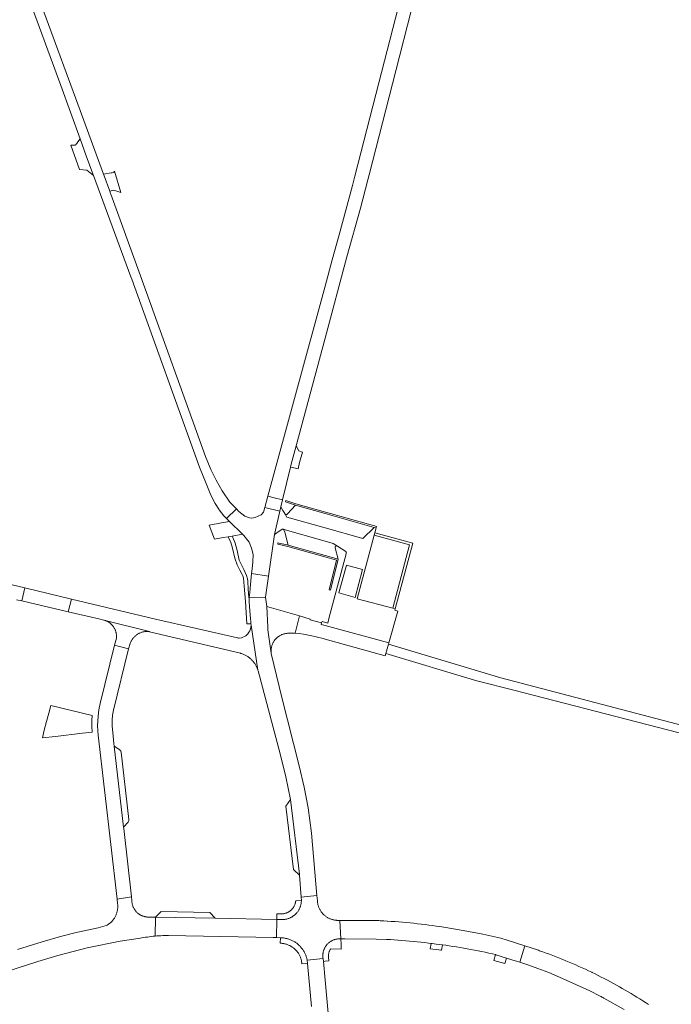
# Model space of a CAD drawing. Extents: x 152825 to 164088, y 457113 to 463005.
# Tile 357 of 364: x 162394 to 162620, y 461113 to 461454. Entities that reach past the tile are written whole.
import ezdxf

# ---------------------------------------------------------------- set-up
doc = ezdxf.new("R2010")
doc.units = 0
doc.header["$LTSCALE"] = 0.5
for name, color, linetype, lineweight in [('B-PV-VH-GESLOTENVERHARDING_ASFALT-GV', 251, 'CONTINUOUS', 18), ('B-PV-VH-ONVERHARD_ZAND-GV', 251, 'CONTINUOUS', 18), ('B-PV-VH-OPENVERHARDING-GV', 251, 'CONTINUOUS', 18), ('B-PV-VH-OPENVERHARDING_BETONSTRAATSTEEN-GV', 251, 'CONTINUOUS', 18)]:
    doc.layers.add(name, color=color, linetype=linetype, lineweight=lineweight)

msp = doc.modelspace()

# ---------------------------------------------------------------- linework, layer by layer
at = {"layer": 'B-PV-VH-GESLOTENVERHARDING_ASFALT-GV', "flags": 128}
for points in [[(162530.999, 461480.273), (162518.583, 461431.945), (162510.293, 461399.665), (162509.471, 461396.462), (162504.925, 461379.41), (162502.493, 461370.748), (162500, 461361.594), (162480.239, 461289.036), (162482.418, 461288.488), (162485.226, 461287.781), (162487.984, 461299.119), (162488.233, 461300.141), (162489.998, 461306.51), (162500, 461343.686), (162507.553, 461371.76), (162512.254, 461388.55), (162514.771, 461398.415), (162515.21, 461400.138), (162523.296, 461431.604), (162531.009, 461461.873)], [(162397.585, 461461.219), (162408.624, 461430.95), (162415.258, 461412.524), (162417.372, 461406.65), (162419.651, 461400.463), (162419.867, 461399.881), (162432.843, 461364.855), (162433.117, 461364.093), (162456.511, 461299.046), (162458.858, 461293.421), (162460.529, 461289.444), (162462.025, 461286.536), (162463.235, 461284.623), (162463.419, 461284.332), (162464.985, 461282.318), (162465.285, 461281.932), (162465.885, 461281.35), (162469.374, 461284.646), (162467.082, 461287.046), (162464.36, 461290.912), (162462.345, 461294.576), (162460.509, 461298.311), (162458.674, 461302.816), (162436.106, 461365.246), (162425.911, 461393.449), (162425.839, 461393.648), (162425.546, 461394.442), (162423.597, 461399.732), (162423.39, 461400.292), (162415.249, 461422.39), (162402.761, 461456.421)], [(162611.85, 461113.413), (162610.86, 461114.056), (162609.866, 461114.693), (162608.868, 461115.323), (162607.866, 461115.946), (162606.859, 461116.563), (162605.848, 461117.172), (162604.834, 461117.775), (162603.815, 461118.371), (162602.792, 461118.96), (162601.765, 461119.542), (162600.734, 461120.117), (162599.699, 461120.685), (162598.661, 461121.247), (162597.619, 461121.801), (162596.573, 461122.347), (162595.523, 461122.887), (162594.47, 461123.42), (162593.413, 461123.946), (162592.352, 461124.464), (162592.234, 461124.521), (162591.131, 461125.043), (162590.024, 461125.559), (162588.915, 461126.067), (162587.802, 461126.567), (162586.685, 461127.061), (162585.565, 461127.547), (162584.443, 461128.025), (162583.317, 461128.497), (162582.188, 461128.961), (162581.056, 461129.417), (162579.921, 461129.866), (162578.783, 461130.308), (162577.642, 461130.742), (162576.499, 461131.169), (162575.353, 461131.588), (162574.204, 461132), (162573.818, 461132.136), (162569.117, 461133.644), (162567.314, 461128.022), (162570.063, 461127.107), (162573.599, 461125.848), (162577.355, 461124.418), (162581.078, 461122.905), (162591.542, 461118.124), (162595.109, 461116.318), (162595.1, 461116.3), (162595.432, 461116.125), (162595.763, 461115.949), (162596.094, 461115.772), (162596.424, 461115.594), (162603.41, 461111.619)]]:
    msp.add_lwpolyline(points, dxfattribs=at)
for points in [[(162482.418, 461288.488), (162480.239, 461289.036), (162479.18, 461285.146), (162484.294, 461283.837), (162484.651, 461285.419), (162485.226, 461287.781)], [(162480.43, 461261.378), (162482.495, 461275.862), (162484.294, 461283.837), (162479.18, 461285.146), (162478.685, 461283.508), (162477.864, 461282.64), (162476.903, 461282.136), (162475.84, 461281.669), (162474.672, 461281.479), (162473.844, 461281.625), (162472.292, 461282.18), (162470.209, 461283.772), (162469.374, 461284.646), (162465.885, 461281.35), (162466.972, 461280.294), (162471.467, 461275.929), (162471.908, 461275.5), (162473.724, 461273.183), (162474.516, 461271.142), (162475.168, 461268.939), (162475.007, 461266.363), (162474.816, 461263.994), (162474.606, 461262.307)], [(162474.606, 461262.307), (162474.209, 461258.59), (162473.945, 461255.778), (162473.79, 461253.94), (162479.4, 461254.158), (162480.43, 461261.378)], [(162426.912, 461203.656), (162426.598, 461207.454), (162426.352, 461209.56), (162426.331, 461211.68), (162426.481, 461213.417), (162426.782, 461215.135), (162432.032, 461236.292), (162427.222, 461237.576), (162422.265, 461217.4), (162421.809, 461215.208), (162421.505, 461212.99), (162421.341, 461209.735), (162421.508, 461206.48), (162428.064, 461149.856), (162433.021, 461150.569), (162430.389, 461174.203), (162430.332, 461174.69), (162427.021, 461202.73)], [(162521.505, 461142.226), (162520.31, 461142.295), (162519.01, 461142.362), (162518.553, 461142.384), (162505.083, 461142.479), (162505.426, 461136.091), (162505.493, 461136.091), (162506.249, 461136.095), (162506.875, 461136.111), (162517.656, 461135.97), (162521.249, 461135.887), (162521.28, 461135.885), (162522.6, 461135.811), (162523.92, 461135.73), (162525.208, 461135.643), (162525.24, 461135.641), (162526.558, 461135.543), (162527.877, 461135.438), (162529.194, 461135.325), (162530.511, 461135.204), (162531.828, 461135.075), (162533.143, 461134.938), (162534.457, 461134.793), (162535.771, 461134.64), (162536.7, 461134.526), (162537.084, 461134.479), (162538.395, 461134.31), (162539.706, 461134.133), (162540.464, 461134.032), (162540.597, 461134.014), (162541.714, 461133.859), (162542.963, 461133.679), (162544.211, 461133.49), (162545.457, 461133.293), (162546.702, 461133.089), (162547.946, 461132.877), (162549.188, 461132.656), (162550.429, 461132.428), (162551.669, 461132.192), (162552.907, 461131.948), (162554.143, 461131.697), (162555.378, 461131.437), (162556.611, 461131.17), (162557.842, 461130.895), (162558.93, 461130.645), (162559.072, 461130.612), (162562.692, 461129.47), (162564.6, 461128.892), (162566.502, 461128.292), (162567.314, 461128.022), (162569.117, 461133.644), (162562.916, 461135.632), (162560.773, 461136.323), (162557.661, 461137.023), (162554.54, 461137.687), (162547.797, 461138.995), (162541.023, 461140.135), (162539.736, 461140.33), (162538.447, 461140.516), (162537.157, 461140.695), (162535.866, 461140.866), (162534.574, 461141.029), (162533.282, 461141.184), (162531.988, 461141.33), (162530.693, 461141.47), (162529.398, 461141.601), (162528.102, 461141.724), (162526.804, 461141.839), (162525.507, 461141.946), (162524.209, 461142.045), (162522.91, 461142.137), (162521.61, 461142.22)]]:
    msp.add_lwpolyline(points, close=True, dxfattribs=at)
at = {"layer": 'B-PV-VH-ONVERHARD_ZAND-GV', "flags": 128}
for points in [[(162486.435, 461287.553), (162486.291, 461287.074), (162489.715, 461285.967), (162500, 461283.073), (162516.973, 461278.298), (162517.655, 461278.106), (162517.79, 461278.587), (162517.108, 461278.779), (162500.135, 461283.554), (162489.86, 461286.446)], [(162474.378, 461244.938), (162474.363, 461245.133), (162474.304, 461245.683), (162474.194, 461246.756), (162473.864, 461250.843), (162473.764, 461252.675), (162473.79, 461253.94), (162473.635, 461254.102), (162473.37, 461256.979), (162473.26, 461259.7), (162473.184, 461260.55), (162472.878, 461261.67), (162471.897, 461263.737), (162470.821, 461265.824), (162470.321, 461266.964), (162469.594, 461270.266), (162468.885, 461272.873), (162468.097, 461274.843), (162467.856, 461275.305), (162466.499, 461275.07), (162466.639, 461274.81), (162467.388, 461273.11), (162468.002, 461271.14), (162468.787, 461267.626), (162469.651, 461265.385), (162470.497, 461263.472), (162471.266, 461262.042), (162471.535, 461261.559), (162471.746, 461260.729), (162472.011, 461258.007), (162472.444, 461252.698), (162472.99, 461244.905)], [(162487.22, 461272.129), (162483.703, 461272.977), (162483.618, 461272.483), (162487.094, 461271.645), (162499.866, 461268.095), (162503.935, 461266.965), (162501.441, 461256.73), (162501.922, 461256.592), (162504.417, 461266.831), (162504.535, 461267.317), (162500, 461268.577)]]:
    msp.add_lwpolyline(points, close=True, dxfattribs=at)
msp.add_lwpolyline([(162628.479, 461208.502), (162560.837, 461226.285), (162521.956, 461237.95), (162521.04, 461234.668), (162552.508, 461225.294), (162565.324, 461221.979), (162625.59, 461206.46)], dxfattribs=at)
at = {"layer": 'B-PV-VH-OPENVERHARDING-GV', "flags": 128}
msp.add_lwpolyline([(162516.973, 461275.564), (162529.231, 461272.274), (162523.38, 461250.333), (162524.25, 461250.101), (162530.319, 461272.858), (162517.192, 461276.381)], close=True, dxfattribs=at)
at = {"layer": 'B-PV-VH-OPENVERHARDING_BETONSTRAATSTEEN-GV', "flags": 128}
for points in [[(162417.372, 461406.65), (162415.258, 461412.524), (162414.503, 461411.521), (162414.113, 461411.004), (162413.822, 461410.619), (162413.669, 461410.416), (162412.12, 461410.403), (162415.108, 461401.932), (162417.572, 461401.746), (162419.867, 461399.881), (162419.651, 461400.463)], [(162423.597, 461399.732), (162425.546, 461394.442), (162426.895, 461394.819), (162429.304, 461394.066), (162427.143, 461401.335), (162426.969, 461401.085), (162426.747, 461400.911), (162426.351, 461400.787), (162425.965, 461400.759), (162423.39, 461400.292)], [(162490.956, 461304.727), (162489.998, 461306.51), (162488.233, 461300.141), (162487.984, 461299.119), (162489.783, 461298.703), (162490.682, 461298.495), (162491.209, 461300.734), (162492.169, 461304.264)], [(162523.38, 461250.333), (162511.115, 461253.603), (162516.973, 461275.564), (162517.192, 461276.381), (162517.655, 461278.106), (162516.973, 461278.298), (162513.107, 461274.417), (162500, 461278.078), (162486.785, 461281.77), (162486.036, 461283.029), (162485.404, 461284.12), (162484.651, 461285.419), (162484.294, 461283.837), (162482.495, 461275.862), (162484.431, 461277.186), (162485.031, 461277.596), (162485.072, 461277.624), (162485.126, 461277.652), (162485.184, 461277.672), (162485.243, 461277.685), (162485.304, 461277.69), (162485.365, 461277.687), (162485.425, 461277.675), (162485.43, 461277.674), (162500, 461273.531), (162502.749, 461272.749), (162504.243, 461271.818), (162507.119, 461269.962), (162507.161, 461269.927), (162507.209, 461269.879), (162507.25, 461269.826), (162507.285, 461269.768), (162507.313, 461269.706), (162507.333, 461269.642), (162507.345, 461269.575), (162507.35, 461269.508), (162507.346, 461269.441), (162507.335, 461269.374), (162507.289, 461269.177), (162501.319, 461246.797), (162500.903, 461245.237), (162498.937, 461245.761), (162498.811, 461245.274), (162498.666, 461244.737), (162500, 461244.376), (162522.081, 461238.396), (162525.149, 461249.382), (162524.133, 461249.665), (162524.25, 461250.101)], [(162500, 461283.073), (162489.715, 461285.967), (162487.053, 461283.005), (162487.049, 461282.999), (162487.004, 461282.945), (162486.954, 461282.896), (162486.898, 461282.854), (162486.839, 461282.817), (162486.775, 461282.788), (162486.708, 461282.767), (162486.639, 461282.753), (162486.57, 461282.747), (162486.499, 461282.749), (162486.43, 461282.759), (162486.363, 461282.777), (162486.297, 461282.802), (162486.235, 461282.835), (162486.177, 461282.875), (162486.124, 461282.921), (162486.077, 461282.972), (162486.036, 461283.029), (162486.785, 461281.77), (162500, 461278.078), (162513.107, 461274.417), (162516.973, 461278.298)], [(162466.972, 461280.294), (162465.527, 461280.045), (162464.224, 461279.819), (162463.045, 461279.616), (162459.881, 461279.069), (162461.745, 461274.248), (162464.784, 461274.774), (162466.499, 461275.07), (162467.856, 461275.305), (162471.467, 461275.929)], [(162500, 461273.531), (162485.43, 461277.674), (162485.483, 461277.657), (162485.538, 461277.63), (162485.589, 461277.597), (162485.635, 461277.558), (162485.676, 461277.512), (162485.71, 461277.462), (162486.097, 461276.682), (162487.22, 461272.129), (162500, 461268.577), (162504.535, 461267.317), (162503.508, 461271.211), (162503.492, 461271.261), (162503.479, 461271.323), (162503.474, 461271.386), (162503.477, 461271.449), (162503.488, 461271.512), (162503.507, 461271.572), (162503.533, 461271.63), (162503.566, 461271.683), (162503.606, 461271.733), (162503.652, 461271.777), (162503.703, 461271.814), (162503.758, 461271.845), (162503.817, 461271.869), (162503.878, 461271.885), (162503.941, 461271.894), (162504.004, 461271.894), (162504.067, 461271.887), (162504.128, 461271.871), (162504.187, 461271.848), (162504.243, 461271.818), (162502.749, 461272.749)], [(162507.349, 461265.281), (162512.943, 461263.683), (162510.361, 461254.043), (162504.767, 461255.641)], [(162412.271, 461253.487), (162396.182, 461257.347), (162395.112, 461252.86), (162411.203, 461249.105)], [(162423.922, 461246.109), (162439.219, 461242.261), (162439.33, 461242.235), (162470.7, 461234.774), (162470.876, 461234.725), (162471.129, 461234.647), (162471.378, 461234.562), (162471.625, 461234.469), (162471.869, 461234.369), (162472.11, 461234.262), (162472.348, 461234.147), (162472.582, 461234.025), (162472.812, 461233.896), (162473.038, 461233.76), (162473.26, 461233.617), (162473.477, 461233.468), (162473.69, 461233.312), (162473.898, 461233.15), (162474.101, 461232.982), (162474.299, 461232.807), (162474.491, 461232.627), (162474.678, 461232.44), (162474.859, 461232.249), (162475.034, 461232.052), (162475.203, 461231.849), (162475.366, 461231.642), (162475.523, 461231.429), (162475.673, 461231.212), (162475.817, 461230.991), (162475.953, 461230.766), (162476.083, 461230.536), (162476.205, 461230.302), (162476.321, 461230.065), (162476.429, 461229.825), (162476.53, 461229.581), (162476.624, 461229.334), (162476.71, 461229.085), (162476.754, 461228.921), (162474.408, 461244.55), (162474.321, 461243.799), (162474.167, 461243.185), (162473.94, 461242.553), (162473.644, 461242.028), (162473.231, 461241.497), (162472.91, 461241.177), (162472.555, 461240.83), (162472.184, 461240.594), (162471.568, 461240.307), (162471.08, 461240.155), (162470.252, 461240.042), (162470.065, 461240.055), (162469.878, 461240.076), (162469.693, 461240.105), (162441.335, 461246.514), (162412.271, 461253.487), (162411.203, 461249.105), (162421.711, 461246.653), (162423.453, 461246.246), (162423.615, 461246.204), (162423.821, 461246.143)], [(162488.047, 461184.245), (162491.119, 461158.45), (162491.162, 461158.091), (162491.708, 461150.518), (162497.175, 461151.095), (162495.292, 461172.63), (162494.102, 461181.364), (162492.712, 461188.523), (162491.067, 461195.935), (162485.063, 461219.54), (162481.392, 461234.721), (162481.372, 461234.862), (162480.229, 461242.844), (162480.183, 461243.748), (162479.819, 461250.991), (162479.4, 461254.158), (162473.79, 461253.94), (162473.764, 461252.675), (162473.864, 461250.843), (162474.194, 461246.756), (162474.304, 461245.683), (162474.363, 461245.133), (162474.378, 461244.938), (162474.408, 461244.55), (162476.754, 461228.921), (162476.822, 461228.666), (162484.45, 461200.084), (162486.452, 461192.064)], [(162491.152, 461247.68), (162479.894, 461250.969), (162479.819, 461250.991), (162480.183, 461243.748), (162480.229, 461242.844), (162481.372, 461234.862), (162481.348, 461235.081), (162481.332, 461235.3), (162481.324, 461235.52), (162481.323, 461235.74), (162481.331, 461235.96), (162481.347, 461236.179), (162481.371, 461236.398), (162481.403, 461236.616), (162481.442, 461236.832), (162481.49, 461237.047), (162481.545, 461237.26), (162481.608, 461237.471), (162481.679, 461237.679), (162481.757, 461237.885), (162481.842, 461238.087), (162481.935, 461238.287), (162482.035, 461238.483), (162482.142, 461238.675), (162482.256, 461238.863), (162482.377, 461239.047), (162482.504, 461239.226), (162482.559, 461239.299), (162482.638, 461239.401), (162482.778, 461239.571), (162482.924, 461239.735), (162483.076, 461239.894), (162483.234, 461240.047), (162483.397, 461240.195), (162483.566, 461240.336), (162483.739, 461240.472), (162483.917, 461240.6), (162484.1, 461240.723), (162484.287, 461240.838), (162484.479, 461240.947), (162484.674, 461241.049), (162484.872, 461241.143), (162485.074, 461241.231), (162485.279, 461241.31), (162485.487, 461241.383), (162485.697, 461241.448), (162485.91, 461241.505), (162486.124, 461241.554), (162486.34, 461241.595), (162486.558, 461241.629), (162486.776, 461241.655), (162486.995, 461241.672), (162487.215, 461241.682), (162488.188, 461241.743), (162489.193, 461241.71), (162489.332, 461241.7), (162489.648, 461241.677)], [(162439.219, 461242.261), (162423.922, 461246.109), (162424.024, 461246.075), (162424.225, 461245.999), (162424.423, 461245.915), (162424.618, 461245.824), (162424.809, 461245.727), (162424.996, 461245.622), (162425.18, 461245.51), (162425.359, 461245.391), (162425.533, 461245.266), (162425.703, 461245.134), (162425.868, 461244.996), (162426.027, 461244.852), (162426.181, 461244.703), (162426.329, 461244.547), (162426.472, 461244.386), (162426.608, 461244.22), (162426.738, 461244.049), (162426.862, 461243.874), (162426.979, 461243.694), (162427.089, 461243.509), (162427.192, 461243.321), (162427.288, 461243.129), (162427.378, 461242.933), (162427.459, 461242.734), (162427.533, 461242.533), (162427.6, 461242.329), (162427.659, 461242.122), (162427.71, 461241.913), (162427.753, 461241.703), (162427.789, 461241.491), (162427.817, 461241.278), (162427.836, 461241.064), (162427.848, 461240.85), (162427.852, 461240.635), (162427.848, 461240.42), (162427.835, 461240.206), (162427.815, 461239.992), (162427.222, 461237.576), (162432.032, 461236.292), (162432.585, 461238.177), (162432.638, 461238.319), (162432.722, 461238.526), (162432.813, 461238.729), (162432.912, 461238.93), (162433.018, 461239.126), (162433.131, 461239.319), (162433.251, 461239.508), (162433.377, 461239.692), (162433.51, 461239.871), (162433.649, 461240.046), (162433.794, 461240.216), (162433.946, 461240.38), (162434.103, 461240.538), (162434.265, 461240.691), (162434.433, 461240.839), (162434.607, 461240.979), (162434.785, 461241.114), (162434.968, 461241.242), (162435.155, 461241.364), (162435.347, 461241.479), (162435.542, 461241.586), (162435.741, 461241.687), (162435.944, 461241.781), (162436.15, 461241.867), (162436.359, 461241.946), (162436.571, 461242.017), (162436.785, 461242.081), (162437.001, 461242.137), (162437.219, 461242.185), (162437.439, 461242.225), (162437.66, 461242.257), (162437.882, 461242.282), (162438.104, 461242.298), (162438.328, 461242.307), (162438.551, 461242.307), (162438.774, 461242.3), (162438.997, 461242.284)], [(162491.152, 461247.68), (162489.648, 461241.677), (162491.032, 461241.577), (162492.572, 461241.348), (162495.466, 461240.795), (162497.428, 461240.392), (162499.372, 461239.869), (162500, 461239.695), (162520.835, 461233.934), (162521.04, 461234.668), (162521.956, 461237.95), (162522.081, 461238.396), (162500, 461244.376), (162498.666, 461244.737), (162498.811, 461245.274), (162494.83, 461246.354), (162494.893, 461246.587)], [(162419.441, 461213.277), (162405.099, 461216.714), (162404.408, 461214.039), (162403.673, 461211.197), (162402.903, 461208.216), (162402.221, 461205.578), (162406.764, 461206.055), (162416.134, 461207.137), (162419.442, 461207.519), (162419.375, 461209.632), (162419.32, 461211.562)], [(162427.021, 461202.73), (162430.332, 461174.69), (162431.883, 461176.416), (162432.046, 461176.659), (162432.113, 461176.886), (162432.127, 461177.105), (162432.103, 461177.373), (162429.453, 461200.626), (162429.341, 461200.979), (162429.182, 461201.199), (162428.984, 461201.379)], [(162491.119, 461158.45), (162488.047, 461184.245), (162486.477, 461181.956), (162489.021, 461160.018), (162491.162, 461158.091)], [(162497.336, 461149.251), (162497.175, 461151.095), (162491.708, 461150.518), (162491.794, 461149.321), (162491.79, 461149.138), (162491.777, 461148.907), (162491.756, 461148.678), (162491.727, 461148.449), (162491.69, 461148.221), (162491.646, 461147.994), (162491.593, 461147.77), (162491.533, 461147.547), (162491.465, 461147.326), (162491.39, 461147.108), (162491.307, 461146.893), (162491.216, 461146.681), (162491.119, 461146.472), (162491.014, 461146.266), (162490.902, 461146.064), (162490.783, 461145.867), (162490.657, 461145.673), (162490.525, 461145.484), (162490.386, 461145.3), (162490.241, 461145.12), (162490.09, 461144.946), (162489.933, 461144.777), (162489.77, 461144.613), (162489.602, 461144.456), (162489.428, 461144.304), (162489.249, 461144.159), (162489.065, 461144.019), (162488.876, 461143.886), (162488.683, 461143.76), (162488.486, 461143.641), (162488.284, 461143.528), (162488.079, 461143.422), (162487.87, 461143.324), (162487.658, 461143.233), (162487.443, 461143.149), (162487.225, 461143.073), (162487.005, 461143.005), (162486.782, 461142.944), (162486.558, 461142.891), (162486.332, 461142.845), (162486.104, 461142.808), (162485.875, 461142.778), (162485.645, 461142.757), (162485.415, 461142.743), (162485.184, 461142.738), (162484.953, 461142.74), (162484.723, 461142.751), (162484.493, 461142.769), (162483.294, 461142.791), (162483.178, 461136.534), (162484.53, 461136.47), (162484.815, 461136.456), (162485.091, 461136.442), (162485.365, 461136.419), (162485.64, 461136.389), (162485.913, 461136.351), (162486.185, 461136.305), (162486.455, 461136.251), (162486.724, 461136.189), (162486.991, 461136.119), (162487.256, 461136.042), (162487.518, 461135.957), (162487.778, 461135.864), (162488.035, 461135.764), (162488.289, 461135.657), (162488.54, 461135.542), (162488.787, 461135.42), (162489.031, 461135.291), (162489.271, 461135.155), (162489.507, 461135.012), (162489.739, 461134.862), (162489.966, 461134.705), (162490.188, 461134.543), (162490.406, 461134.373), (162490.619, 461134.198), (162490.826, 461134.016), (162491.028, 461133.828), (162491.225, 461133.635), (162491.416, 461133.436), (162491.601, 461133.231), (162491.78, 461133.021), (162491.953, 461132.806), (162492.12, 461132.587), (162492.28, 461132.362), (162492.434, 461132.133), (162492.581, 461131.9), (162492.721, 461131.662), (162492.854, 461131.42), (162492.98, 461131.175), (162493.099, 461130.926), (162493.21, 461130.674), (162493.315, 461130.418), (162493.412, 461130.16), (162493.501, 461129.899), (162493.583, 461129.636), (162493.657, 461129.37), (162493.723, 461129.102), (162493.781, 461128.832), (162493.812, 461128.674), (162499.303, 461129.261), (162499.269, 461129.474), (162499.243, 461129.688), (162499.225, 461129.903), (162499.214, 461130.119), (162499.212, 461130.334), (162499.218, 461130.55), (162499.232, 461130.765), (162499.253, 461130.98), (162499.283, 461131.194), (162499.321, 461131.406), (162499.366, 461131.617), (162499.419, 461131.826), (162499.48, 461132.033), (162499.549, 461132.238), (162499.625, 461132.439), (162499.709, 461132.638), (162499.799, 461132.834), (162499.898, 461133.026), (162500, 461133.21), (162500.003, 461133.214), (162500.115, 461133.399), (162500.233, 461133.579), (162500.359, 461133.755), (162500.491, 461133.925), (162500.629, 461134.091), (162500.773, 461134.252), (162500.923, 461134.407), (162501.078, 461134.556), (162501.239, 461134.7), (162501.405, 461134.837), (162501.577, 461134.969), (162501.753, 461135.093), (162501.933, 461135.212), (162502.118, 461135.323), (162502.307, 461135.428), (162502.499, 461135.525), (162502.695, 461135.615), (162502.894, 461135.698), (162503.096, 461135.774), (162503.301, 461135.842), (162503.508, 461135.902), (162503.718, 461135.954), (162503.929, 461135.999), (162504.141, 461136.036), (162504.355, 461136.065), (162504.569, 461136.086), (162504.785, 461136.099), (162505.001, 461136.104), (162505.216, 461136.102), (162505.426, 461136.091), (162505.083, 461142.479), (162504.083, 461142.486), (162503.957, 461142.494), (162503.719, 461142.514), (162503.482, 461142.542), (162503.247, 461142.579), (162503.012, 461142.623), (162502.779, 461142.675), (162502.548, 461142.735), (162502.319, 461142.802), (162502.093, 461142.878), (162501.869, 461142.96), (162501.648, 461143.051), (162501.43, 461143.148), (162501.216, 461143.253), (162501.005, 461143.365), (162500.798, 461143.484), (162500.596, 461143.609), (162500.397, 461143.742), (162500.203, 461143.881), (162500.014, 461144.026), (162500, 461144.038), (162499.83, 461144.178), (162499.651, 461144.336), (162499.591, 461144.391), (162499.419, 461144.557), (162499.253, 461144.729), (162499.093, 461144.906), (162498.939, 461145.088), (162498.791, 461145.275), (162498.649, 461145.467), (162498.514, 461145.664), (162498.385, 461145.865), (162498.263, 461146.071), (162498.148, 461146.28), (162498.041, 461146.493), (162497.94, 461146.71), (162497.847, 461146.93), (162497.761, 461147.153), (162497.683, 461147.378), (162497.612, 461147.606), (162497.549, 461147.837), (162497.494, 461148.069), (162497.447, 461148.303), (162497.407, 461148.538), (162497.375, 461148.775), (162497.352, 461149.013)], [(162491.79, 461149.138), (162491.794, 461149.321), (162489.853, 461149.177), (162489.851, 461149.165), (162489.824, 461148.965), (162489.789, 461148.766), (162489.746, 461148.57), (162489.695, 461148.375), (162489.636, 461148.182), (162489.57, 461147.992), (162489.496, 461147.804), (162489.415, 461147.62), (162489.327, 461147.439), (162489.231, 461147.262), (162489.129, 461147.088), (162489.02, 461146.919), (162488.904, 461146.754), (162488.781, 461146.594), (162488.653, 461146.439), (162488.518, 461146.289), (162488.378, 461146.145), (162488.232, 461146.006), (162488.08, 461145.873), (162487.923, 461145.746), (162487.762, 461145.626), (162487.596, 461145.512), (162487.425, 461145.405), (162487.25, 461145.305), (162487.072, 461145.212), (162486.89, 461145.125), (162486.704, 461145.047), (162486.516, 461144.975), (162486.325, 461144.911), (162486.131, 461144.855), (162485.936, 461144.807), (162485.739, 461144.766), (162485.54, 461144.733), (162485.34, 461144.708), (162485.139, 461144.691), (162484.938, 461144.682), (162484.736, 461144.681), (162484.535, 461144.688), (162484.334, 461144.703), (162484.134, 461144.726), (162483.935, 461144.757), (162483.331, 461144.767), (162483.294, 461142.791), (162484.493, 461142.769), (162484.723, 461142.751), (162484.953, 461142.74), (162485.184, 461142.738), (162485.415, 461142.743), (162485.645, 461142.757), (162485.875, 461142.778), (162486.104, 461142.808), (162486.332, 461142.845), (162486.558, 461142.891), (162486.782, 461142.944), (162487.005, 461143.005), (162487.225, 461143.073), (162487.443, 461143.149), (162487.658, 461143.233), (162487.87, 461143.324), (162488.079, 461143.422), (162488.284, 461143.528), (162488.486, 461143.641), (162488.683, 461143.76), (162488.876, 461143.886), (162489.065, 461144.019), (162489.249, 461144.159), (162489.428, 461144.304), (162489.602, 461144.456), (162489.77, 461144.613), (162489.933, 461144.777), (162490.09, 461144.946), (162490.241, 461145.12), (162490.386, 461145.3), (162490.525, 461145.484), (162490.657, 461145.673), (162490.783, 461145.867), (162490.902, 461146.064), (162491.014, 461146.266), (162491.119, 461146.472), (162491.216, 461146.681), (162491.307, 461146.893), (162491.39, 461147.108), (162491.465, 461147.326), (162491.533, 461147.547), (162491.593, 461147.77), (162491.646, 461147.994), (162491.69, 461148.221), (162491.727, 461148.449), (162491.756, 461148.678), (162491.777, 461148.907)], [(162461.984, 461143.188), (162441.311, 461143.629), (162441.187, 461137.034), (162441.194, 461137.035), (162441.862, 461137.092), (162442.53, 461137.141), (162443.198, 461137.182), (162443.868, 461137.215), (162444.537, 461137.241), (162445.207, 461137.258), (162445.877, 461137.267), (162482.075, 461136.586), (162483.178, 461136.534), (162483.294, 461142.791)], [(162460.097, 461145.229), (162443.29, 461145.573), (162441.311, 461143.629), (162461.984, 461143.188)], [(162484.815, 461136.456), (162484.53, 461136.47), (162484.44, 461134.573), (162484.689, 461134.564), (162484.938, 461134.547), (162485.186, 461134.523), (162485.433, 461134.49), (162485.679, 461134.449), (162485.924, 461134.401), (162486.167, 461134.345), (162486.408, 461134.281), (162486.646, 461134.209), (162486.883, 461134.13), (162487.117, 461134.043), (162487.347, 461133.948), (162487.575, 461133.847), (162487.799, 461133.738), (162488.02, 461133.622), (162488.237, 461133.499), (162488.449, 461133.369), (162488.658, 461133.232), (162488.862, 461133.088), (162489.061, 461132.939), (162489.256, 461132.782), (162489.445, 461132.62), (162489.629, 461132.452), (162489.807, 461132.278), (162489.98, 461132.098), (162490.147, 461131.913), (162490.308, 461131.722), (162490.463, 461131.527), (162490.611, 461131.326), (162490.753, 461131.121), (162490.888, 461130.912), (162491.016, 461130.698), (162491.138, 461130.48), (162491.252, 461130.259), (162491.36, 461130.034), (162491.46, 461129.805), (162491.552, 461129.574), (162491.637, 461129.339), (162491.715, 461129.102), (162491.785, 461128.863), (162491.847, 461128.622), (162491.883, 461128.466), (162491.981, 461127.414), (162493.916, 461127.596), (162493.812, 461128.674), (162493.781, 461128.832), (162493.723, 461129.102), (162493.657, 461129.37), (162493.583, 461129.636), (162493.501, 461129.899), (162493.412, 461130.16), (162493.315, 461130.418), (162493.21, 461130.674), (162493.099, 461130.926), (162492.98, 461131.175), (162492.854, 461131.42), (162492.721, 461131.662), (162492.581, 461131.9), (162492.434, 461132.133), (162492.28, 461132.362), (162492.12, 461132.587), (162491.953, 461132.806), (162491.78, 461133.021), (162491.601, 461133.231), (162491.416, 461133.436), (162491.225, 461133.635), (162491.028, 461133.828), (162490.826, 461134.016), (162490.619, 461134.198), (162490.406, 461134.373), (162490.188, 461134.543), (162489.966, 461134.705), (162489.739, 461134.862), (162489.507, 461135.012), (162489.271, 461135.155), (162489.031, 461135.291), (162488.787, 461135.42), (162488.54, 461135.542), (162488.289, 461135.657), (162488.035, 461135.764), (162487.778, 461135.864), (162487.518, 461135.957), (162487.256, 461136.042), (162486.991, 461136.119), (162486.724, 461136.189), (162486.455, 461136.251), (162486.185, 461136.305), (162485.913, 461136.351), (162485.64, 461136.389), (162485.365, 461136.419), (162485.091, 461136.442)], [(162505.216, 461136.102), (162505.001, 461136.104), (162504.785, 461136.099), (162504.569, 461136.086), (162504.355, 461136.065), (162504.141, 461136.036), (162503.929, 461135.999), (162503.718, 461135.954), (162503.508, 461135.902), (162503.301, 461135.842), (162503.096, 461135.774), (162502.894, 461135.698), (162502.695, 461135.615), (162502.499, 461135.525), (162502.307, 461135.428), (162502.118, 461135.323), (162501.933, 461135.212), (162501.753, 461135.093), (162501.577, 461134.969), (162501.405, 461134.837), (162501.239, 461134.7), (162501.078, 461134.556), (162500.923, 461134.407), (162500.773, 461134.252), (162500.629, 461134.091), (162500.491, 461133.925), (162500.359, 461133.755), (162500.233, 461133.579), (162500.115, 461133.399), (162500.003, 461133.214), (162500, 461133.21), (162499.898, 461133.026), (162499.799, 461132.834), (162499.709, 461132.638), (162499.625, 461132.439), (162499.549, 461132.238), (162499.48, 461132.033), (162499.419, 461131.826), (162499.366, 461131.617), (162499.321, 461131.406), (162499.283, 461131.194), (162499.253, 461130.98), (162499.232, 461130.765), (162499.218, 461130.55), (162499.212, 461130.334), (162499.214, 461130.119), (162499.225, 461129.903), (162499.243, 461129.688), (162499.269, 461129.474), (162499.303, 461129.261), (162499.397, 461128.263), (162500, 461128.336), (162501.339, 461128.497), (162501.219, 461129.788), (162501.2, 461129.965), (162501.19, 461130.143), (162501.187, 461130.321), (162501.192, 461130.499), (162501.205, 461130.677), (162501.226, 461130.854), (162501.255, 461131.03), (162501.292, 461131.204), (162501.337, 461131.376), (162501.39, 461131.547), (162501.45, 461131.714), (162501.517, 461131.879), (162501.592, 461132.041), (162501.674, 461132.199), (162501.763, 461132.353), (162501.859, 461132.503), (162501.922, 461132.593), (162505.613, 461132.56), (162505.556, 461134.241), (162505.493, 461136.091), (162505.426, 461136.091)], [(162537.084, 461134.479), (162536.7, 461134.526), (162536.345, 461132.698), (162537.317, 461132.57), (162538.653, 461132.386), (162539.987, 461132.194), (162540.288, 461132.154), (162540.597, 461134.014), (162540.464, 461134.032), (162539.706, 461134.133), (162538.395, 461134.31)], [(162559.072, 461130.612), (162558.93, 461130.645), (162558.325, 461128.659), (162558.387, 461128.643), (162562.145, 461127.543), (162562.692, 461129.47)]]:
    msp.add_lwpolyline(points, close=True, dxfattribs=at)
for points in [[(162393.324, 461253.283), (162395.112, 461252.86), (162396.182, 461257.347), (162374.658, 461262.512)], [(162389.609, 461124.659), (162400.633, 461128.235), (162407.523, 461130.32), (162417.768, 461132.999), (162429.15, 461135.257), (162436.217, 461136.352), (162436.547, 461136.413), (162437.207, 461136.525), (162437.869, 461136.63), (162438.532, 461136.727), (162439.196, 461136.816), (162439.861, 461136.897), (162440.527, 461136.97), (162441.187, 461137.034), (162441.311, 461143.629), (162440.332, 461143.622), (162438.797, 461143.612), (162438.668, 461143.616), (162438.454, 461143.63), (162438.241, 461143.651), (162438.028, 461143.68), (162437.817, 461143.717), (162437.607, 461143.762), (162437.399, 461143.815), (162437.193, 461143.876), (162436.99, 461143.944), (162436.789, 461144.02), (162436.591, 461144.103), (162436.397, 461144.193), (162436.206, 461144.291), (162436.018, 461144.396), (162435.835, 461144.507), (162435.656, 461144.626), (162435.482, 461144.751), (162435.312, 461144.882), (162435.147, 461145.019), (162434.988, 461145.163), (162434.834, 461145.313), (162434.686, 461145.468), (162434.543, 461145.628), (162434.407, 461145.794), (162434.277, 461145.965), (162434.153, 461146.14), (162434.036, 461146.32), (162433.926, 461146.504), (162433.823, 461146.692), (162433.727, 461146.884), (162433.638, 461147.079), (162433.556, 461147.278), (162433.482, 461147.479), (162433.416, 461147.683), (162433.357, 461147.89), (162433.306, 461148.098), (162433.262, 461148.308), (162433.227, 461148.52), (162433.199, 461148.733), (162433.179, 461148.946), (162433.168, 461149.161), (162433.164, 461149.375), (162433.143, 461149.473), (162433.021, 461150.569), (162428.064, 461149.856), (162428.238, 461148.353), (162428.255, 461148.215), (162428.28, 461147.97), (162428.297, 461147.724), (162428.306, 461147.478), (162428.307, 461147.232), (162428.3, 461146.985), (162428.285, 461146.739), (162428.262, 461146.494), (162428.231, 461146.249), (162428.192, 461146.006), (162428.145, 461145.764), (162428.091, 461145.524), (162428.028, 461145.285), (162427.958, 461145.049), (162427.881, 461144.815), (162427.795, 461144.584), (162427.703, 461144.356), (162427.603, 461144.131), (162427.495, 461143.909), (162427.381, 461143.69), (162427.259, 461143.476), (162427.131, 461143.266), (162426.996, 461143.06), (162426.854, 461142.858), (162426.741, 461142.707), (162426.588, 461142.515), (162426.428, 461142.327), (162426.263, 461142.144), (162426.091, 461141.967), (162425.914, 461141.795), (162425.732, 461141.63), (162425.544, 461141.47), (162424.622, 461140.873), (162423.93, 461140.534), (162423.132, 461140.313), (162422.358, 461140.132), (162421.515, 461139.934), (162413.475, 461138.182), (162408.456, 461136.931), (162402.166, 461135.063), (162393.641, 461132.362)], [(162503.083, 461088.941), (162500, 461121.826), (162499.397, 461128.263), (162499.303, 461129.261), (162493.812, 461128.674), (162493.916, 461127.596), (162495.354, 461112.676)]]:
    msp.add_lwpolyline(points, dxfattribs=at)

doc.saveas('drawing.dxf')
